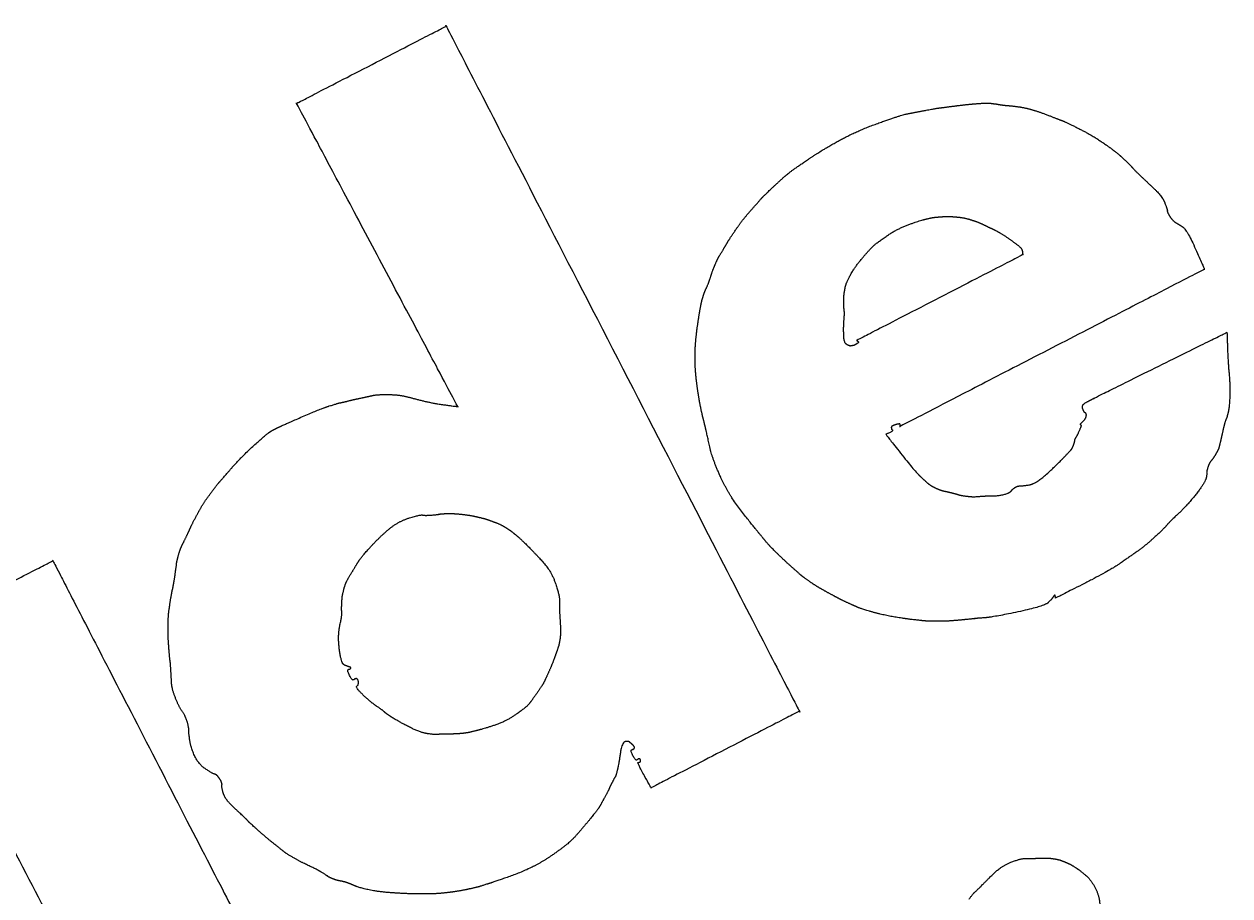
# Model space of a CAD drawing. Extents: x 2001876 to 2025694, y 804561 to 868938.
# Drawn here: x 2014555.47 to 2014586.18, y 826015.08 to 826037.27 of the extents above; entities that cross this region are included whole.
import ezdxf

# ---------------------------------------------------------------- set-up
doc = ezdxf.new("R2010")
doc.units = 0
doc.layers.add('Default', color=7, linetype='Continuous')

msp = doc.modelspace()

# ---------------------------------------------------------------- linework, layer by layer
at = {"layer": 'Default'}
for points in [[(2014566.218, 826037.22), (2014566.218, 826037.22), (2014575.214, 826019.779), (2014575.214, 826019.779)], [(2014562.439, 826035.271), (2014562.439, 826035.271), (2014566.218, 826037.22), (2014566.218, 826037.22)], [(2014566.512, 826027.534), (2014566.512, 826027.534), (2014562.407, 826035.255), (2014562.407, 826035.255)], [(2014562.407, 826035.255), (2014562.407, 826035.255), (2014562.439, 826035.271), (2014562.439, 826035.271)], [(2014578.444, 826035.08), (2014578.738, 826035.135), (2014578.822, 826035.142), (2014579.037, 826035.171)], [(2014579.037, 826035.171), (2014579.252, 826035.2), (2014579.557, 826035.235), (2014579.743, 826035.249)], [(2014579.743, 826035.249), (2014579.926, 826035.262), (2014580.048, 826035.263), (2014580.148, 826035.248)], [(2014580.148, 826035.248), (2014580.25, 826035.239), (2014580.248, 826035.233), (2014580.348, 826035.218)], [(2014580.348, 826035.218), (2014580.448, 826035.203), (2014580.617, 826035.193), (2014580.82, 826035.165)], [(2014580.82, 826035.165), (2014581.022, 826035.131), (2014581.308, 826035.043), (2014581.561, 826034.949)], [(2014577.275, 826034.769), (2014577.793, 826034.954), (2014578.15, 826035.026), (2014578.444, 826035.08)], [(2014581.561, 826034.949), (2014581.811, 826034.852), (2014582.062, 826034.752), (2014582.334, 826034.611)], [(2014575.422, 826033.818), (2014575.869, 826034.121), (2014576.758, 826034.589), (2014577.275, 826034.769)], [(2014582.334, 826034.611), (2014582.61, 826034.472), (2014582.994, 826034.224), (2014583.177, 826034.089)], [(2014583.177, 826034.089), (2014583.361, 826033.948), (2014583.405, 826033.904), (2014583.53, 826033.79)], [(2014574.518, 826033.101), (2014574.729, 826033.297), (2014574.974, 826033.516), (2014575.422, 826033.818)], [(2014583.53, 826033.79), (2014583.654, 826033.669), (2014583.749, 826033.555), (2014583.928, 826033.386)], [(2014583.928, 826033.386), (2014584.105, 826033.222), (2014584.463, 826032.874), (2014584.526, 826032.712)], [(2014574.114, 826032.683), (2014574.269, 826032.86), (2014574.309, 826032.901), (2014574.518, 826033.101)], [(2014573.596, 826032.042), (2014573.731, 826032.235), (2014573.954, 826032.508), (2014574.114, 826032.683)], [(2014584.526, 826032.712), (2014584.591, 826032.547), (2014584.58, 826032.489), (2014584.646, 826032.38)], [(2014578.455, 826032.313), (2014578.611, 826032.347), (2014578.653, 826032.354), (2014578.771, 826032.363)], [(2014578.771, 826032.363), (2014578.889, 826032.373), (2014579.019, 826032.379), (2014579.164, 826032.366)], [(2014579.164, 826032.366), (2014579.312, 826032.356), (2014579.512, 826032.316), (2014579.661, 826032.265)], [(2014584.646, 826032.38), (2014584.717, 826032.274), (2014584.848, 826032.188), (2014584.967, 826032.116)], [(2014573.269, 826031.526), (2014573.356, 826031.673), (2014573.458, 826031.843), (2014573.596, 826032.042)], [(2014577.421, 826031.867), (2014577.695, 826032.059), (2014578.298, 826032.278), (2014578.455, 826032.313)], [(2014579.661, 826032.265), (2014579.804, 826032.216), (2014579.941, 826032.148), (2014580.037, 826032.101)], [(2014580.037, 826032.101), (2014580.135, 826032.059), (2014580.144, 826032.053), (2014580.248, 826032)], [(2014584.967, 826032.116), (2014585.083, 826032.048), (2014585.531, 826031.031), (2014585.531, 826031.031)], [(2014576.784, 826031.277), (2014576.952, 826031.476), (2014577.145, 826031.678), (2014577.421, 826031.867)], [(2014580.248, 826032), (2014580.346, 826031.948), (2014580.597, 826031.78), (2014580.765, 826031.652)], [(2014573.07, 826031.157), (2014573.133, 826031.302), (2014573.181, 826031.378), (2014573.269, 826031.526)], [(2014580.765, 826031.652), (2014580.884, 826031.571), (2014580.904, 826031.402), (2014580.904, 826031.402)], [(2014572.889, 826030.654), (2014572.936, 826030.781), (2014573.007, 826031.012), (2014573.07, 826031.157)], [(2014576.407, 826030.658), (2014576.435, 826030.734), (2014576.613, 826031.071), (2014576.784, 826031.277)], [(2014580.904, 826031.402), (2014580.904, 826031.402), (2014576.673, 826029.22), (2014576.673, 826029.22)], [(2014585.531, 826031.031), (2014585.531, 826031.031), (2014577.777, 826027.031), (2014577.777, 826027.031)], [(2014572.782, 826030.405), (2014572.824, 826030.513), (2014572.836, 826030.53), (2014572.889, 826030.654)], [(2014576.369, 826030.495), (2014576.382, 826030.578), (2014576.382, 826030.578), (2014576.407, 826030.658)], [(2014572.68, 826029.989), (2014572.718, 826030.182), (2014572.747, 826030.295), (2014572.782, 826030.405)], [(2014576.344, 826030.155), (2014576.343, 826030.287), (2014576.353, 826030.415), (2014576.369, 826030.495)], [(2014572.576, 826029.229), (2014572.597, 826029.435), (2014572.648, 826029.793), (2014572.68, 826029.989)], [(2014576.35, 826029.728), (2014576.366, 826029.905), (2014576.348, 826030.029), (2014576.344, 826030.155)], [(2014576.42, 826029.115), (2014576.351, 826029.15), (2014576.336, 826029.557), (2014576.35, 826029.728)], [(2014582.689, 826027.733), (2014582.798, 826027.79), (2014586.105, 826029.424), (2014586.105, 826029.424)], [(2014586.105, 826029.424), (2014586.105, 826029.424), (2014586.13, 826028.67), (2014586.161, 826028.342)], [(2014572.559, 826028.755), (2014572.555, 826028.952), (2014572.56, 826029.021), (2014572.576, 826029.229)], [(2014576.577, 826029.088), (2014576.531, 826029.079), (2014576.492, 826029.075), (2014576.42, 826029.115)], [(2014576.707, 826029.155), (2014576.668, 826029.13), (2014576.628, 826029.099), (2014576.577, 826029.088)], [(2014576.673, 826029.22), (2014576.673, 826029.22), (2014576.737, 826029.176), (2014576.707, 826029.155)], [(2014572.608, 826028.064), (2014572.581, 826028.285), (2014572.558, 826028.56), (2014572.559, 826028.755)], [(2014572.716, 826027.439), (2014572.679, 826027.609), (2014572.64, 826027.845), (2014572.608, 826028.064)], [(2014586.161, 826028.342), (2014586.188, 826028.013), (2014586.162, 826027.478), (2014586.127, 826027.358)], [(2014563.694, 826027.671), (2014563.834, 826027.708), (2014563.913, 826027.723), (2014564.083, 826027.76)], [(2014564.083, 826027.76), (2014564.258, 826027.798), (2014564.475, 826027.844), (2014564.727, 826027.841)], [(2014564.727, 826027.841), (2014564.983, 826027.84), (2014565.31, 826027.763), (2014565.593, 826027.689)], [(2014561.986, 826027.025), (2014562.089, 826027.074), (2014563.019, 826027.482), (2014563.24, 826027.55)], [(2014563.24, 826027.55), (2014563.465, 826027.62), (2014563.552, 826027.639), (2014563.694, 826027.671)], [(2014565.593, 826027.689), (2014565.875, 826027.619), (2014566.512, 826027.534), (2014566.512, 826027.534)], [(2014572.811, 826027.038), (2014572.763, 826027.238), (2014572.753, 826027.269), (2014572.716, 826027.439)], [(2014582.43, 826027.482), (2014582.402, 826027.575), (2014582.584, 826027.679), (2014582.689, 826027.733)], [(2014582.518, 826027.282), (2014582.535, 826027.357), (2014582.458, 826027.389), (2014582.43, 826027.482)], [(2014582.374, 826027.085), (2014582.374, 826027.105), (2014582.499, 826027.21), (2014582.518, 826027.282)], [(2014586.127, 826027.358), (2014586.096, 826027.239), (2014586.088, 826027.235), (2014586.05, 826027.119)], [(2014560.754, 826025.971), (2014560.991, 826026.246), (2014561.685, 826026.875), (2014561.786, 826026.927)], [(2014561.786, 826026.927), (2014561.883, 826026.977), (2014561.883, 826026.977), (2014561.986, 826027.025)], [(2014573.201, 826025.755), (2014572.985, 826026.233), (2014572.86, 826026.843), (2014572.811, 826027.038)], [(2014577.415, 826026.829), (2014577.415, 826026.829), (2014578.176, 826025.861), (2014578.297, 826025.754)], [(2014577.587, 826026.933), (2014577.599, 826026.909), (2014577.415, 826026.829), (2014577.415, 826026.829)], [(2014577.745, 826027.092), (2014577.674, 826027.081), (2014577.547, 826027.03), (2014577.556, 826026.994)], [(2014577.556, 826026.994), (2014577.558, 826026.959), (2014577.572, 826026.951), (2014577.587, 826026.933)], [(2014577.777, 826027.031), (2014577.777, 826027.031), (2014577.782, 826027.1), (2014577.745, 826027.092)], [(2014582.274, 826026.772), (2014582.32, 826026.852), (2014582.401, 826027.053), (2014582.397, 826027.051)], [(2014582.389, 826027.057), (2014582.389, 826027.057), (2014582.376, 826027.071), (2014582.374, 826027.085)], [(2014582.397, 826027.051), (2014582.395, 826027.055), (2014582.395, 826027.055), (2014582.389, 826027.057)], [(2014586.05, 826027.119), (2014586.017, 826027.005), (2014585.975, 826026.799), (2014585.942, 826026.664)], [(2014581.984, 826026.275), (2014582.102, 826026.402), (2014582.16, 826026.458), (2014582.194, 826026.552)], [(2014582.194, 826026.552), (2014582.229, 826026.642), (2014582.226, 826026.697), (2014582.274, 826026.772)], [(2014585.942, 826026.664), (2014585.911, 826026.536), (2014585.89, 826026.448), (2014585.828, 826026.339)], [(2014581.068, 826025.541), (2014581.252, 826025.57), (2014581.865, 826026.147), (2014581.984, 826026.275)], [(2014585.828, 826026.339), (2014585.767, 826026.231), (2014585.652, 826026.095), (2014585.619, 826025.991)], [(2014560.248, 826025.367), (2014560.406, 826025.576), (2014560.514, 826025.693), (2014560.754, 826025.971)], [(2014585.619, 826025.991), (2014585.586, 826025.887), (2014585.602, 826025.865), (2014585.58, 826025.74)], [(2014574.214, 826024.277), (2014574.109, 826024.402), (2014573.416, 826025.278), (2014573.201, 826025.755)], [(2014578.297, 826025.754), (2014578.414, 826025.646), (2014578.54, 826025.532), (2014578.677, 826025.464)], [(2014585.58, 826025.74), (2014585.561, 826025.618), (2014585.109, 826025.037), (2014584.867, 826024.81)], [(2014559.831, 826024.706), (2014559.934, 826024.903), (2014560.09, 826025.157), (2014560.248, 826025.367)], [(2014578.677, 826025.464), (2014578.818, 826025.399), (2014578.971, 826025.37), (2014579.106, 826025.337)], [(2014579.106, 826025.337), (2014579.236, 826025.303), (2014579.324, 826025.271), (2014579.471, 826025.255)], [(2014580.134, 826025.259), (2014580.215, 826025.26), (2014580.525, 826025.313), (2014580.582, 826025.362)], [(2014580.582, 826025.362), (2014580.642, 826025.414), (2014580.632, 826025.424), (2014580.696, 826025.467)], [(2014580.696, 826025.467), (2014580.755, 826025.513), (2014580.877, 826025.514), (2014581.068, 826025.541)], [(2014579.471, 826025.255), (2014579.615, 826025.232), (2014579.894, 826025.258), (2014579.975, 826025.259)], [(2014579.975, 826025.259), (2014580.056, 826025.26), (2014580.056, 826025.26), (2014580.134, 826025.259)], [(2014559.591, 826024.209), (2014559.668, 826024.367), (2014559.728, 826024.51), (2014559.831, 826024.706)], [(2014564.292, 826023.963), (2014564.516, 826024.212), (2014565.003, 826024.617), (2014565.283, 826024.7)], [(2014565.283, 826024.7), (2014565.565, 826024.789), (2014565.673, 826024.758), (2014565.864, 826024.774)], [(2014565.864, 826024.774), (2014566.059, 826024.793), (2014566.016, 826024.797), (2014566.134, 826024.806)], [(2014566.134, 826024.806), (2014566.252, 826024.816), (2014566.418, 826024.81), (2014566.573, 826024.797)], [(2014566.573, 826024.797), (2014566.73, 826024.781), (2014566.944, 826024.743), (2014567.079, 826024.71)], [(2014567.079, 826024.71), (2014567.207, 826024.679), (2014567.262, 826024.662), (2014567.377, 826024.618)], [(2014584.867, 826024.81), (2014584.622, 826024.581), (2014584.518, 826024.446), (2014584.279, 826024.225)], [(2014567.377, 826024.618), (2014567.493, 826024.581), (2014567.677, 826024.492), (2014567.761, 826024.438)], [(2014567.761, 826024.438), (2014567.845, 826024.384), (2014567.845, 826024.384), (2014567.923, 826024.322)], [(2014559.398, 826023.751), (2014559.442, 826023.902), (2014559.514, 826024.052), (2014559.591, 826024.209)], [(2014567.923, 826024.322), (2014568.001, 826024.26), (2014568.152, 826024.128), (2014568.351, 826023.929)], [(2014574.416, 826024.034), (2014574.313, 826024.155), (2014574.313, 826024.155), (2014574.214, 826024.277)], [(2014584.279, 826024.225), (2014584.04, 826024.005), (2014583.695, 826023.76), (2014583.391, 826023.547)], [(2014559.32, 826023.307), (2014559.35, 826023.517), (2014559.355, 826023.596), (2014559.398, 826023.751)], [(2014563.828, 826023.335), (2014563.939, 826023.526), (2014564.067, 826023.715), (2014564.292, 826023.963)], [(2014568.351, 826023.929), (2014568.553, 826023.726), (2014568.908, 826023.316), (2014569.01, 826023.01)], [(2014575.067, 826023.408), (2014574.89, 826023.562), (2014574.524, 826023.915), (2014574.416, 826024.034)], [(2014552.418, 826021.66), (2014552.418, 826021.66), (2014556.2, 826023.611), (2014556.2, 826023.611)], [(2014556.2, 826023.611), (2014556.2, 826023.611), (2014561.758, 826012.838), (2014561.758, 826012.838)], [(2014583.391, 826023.547), (2014583.08, 826023.336), (2014581.736, 826022.658), (2014581.736, 826022.658)], [(2014559.178, 826022.492), (2014559.209, 826022.708), (2014559.292, 826023.093), (2014559.32, 826023.307)], [(2014563.598, 826022.828), (2014563.631, 826022.973), (2014563.71, 826023.147), (2014563.828, 826023.335)], [(2014575.439, 826023.103), (2014575.291, 826023.211), (2014575.237, 826023.255), (2014575.067, 826023.408)], [(2014563.558, 826022.51), (2014563.566, 826022.653), (2014563.564, 826022.687), (2014563.598, 826022.828)], [(2014569.01, 826023.01), (2014569.111, 826022.704), (2014569.094, 826022.46), (2014569.111, 826022.218)], [(2014575.967, 826022.782), (2014575.795, 826022.878), (2014575.591, 826022.997), (2014575.439, 826023.103)], [(2014576.461, 826022.53), (2014576.287, 826022.61), (2014576.137, 826022.691), (2014575.967, 826022.782)], [(2014576.996, 826022.326), (2014576.729, 826022.408), (2014576.632, 826022.455), (2014576.461, 826022.53)], [(2014581.551, 826022.542), (2014581.466, 826022.457), (2014580.168, 826022.176), (2014579.933, 826022.157)], [(2014581.703, 826022.722), (2014581.657, 826022.663), (2014581.635, 826022.626), (2014581.551, 826022.542)], [(2014581.736, 826022.658), (2014581.736, 826022.658), (2014581.729, 826022.751), (2014581.703, 826022.722)], [(2014559.135, 826022.019), (2014559.142, 826022.233), (2014559.148, 826022.282), (2014559.178, 826022.492)], [(2014563.512, 826021.975), (2014563.569, 826022.23), (2014563.549, 826022.368), (2014563.558, 826022.51)], [(2014569.111, 826022.218), (2014569.126, 826021.98), (2014569.134, 826021.718), (2014569.109, 826021.578)], [(2014578.089, 826022.112), (2014577.816, 826022.145), (2014577.268, 826022.246), (2014576.996, 826022.326)], [(2014559.167, 826021.233), (2014559.15, 826021.414), (2014559.129, 826021.812), (2014559.135, 826022.019)], [(2014563.622, 826020.957), (2014563.54, 826020.997), (2014563.452, 826021.724), (2014563.512, 826021.975)], [(2014578.636, 826022.072), (2014578.404, 826022.075), (2014578.36, 826022.082), (2014578.089, 826022.112)], [(2014579.459, 826022.113), (2014579.246, 826022.09), (2014578.864, 826022.066), (2014578.636, 826022.072)], [(2014579.933, 826022.157), (2014579.695, 826022.142), (2014579.679, 826022.134), (2014579.459, 826022.113)], [(2014557.975, 826010.887), (2014557.975, 826010.887), (2014552.418, 826021.66), (2014552.418, 826021.66)], [(2014569.035, 826021.304), (2014568.99, 826021.173), (2014568.901, 826020.938), (2014568.82, 826020.758)], [(2014569.109, 826021.578), (2014569.084, 826021.437), (2014569.078, 826021.439), (2014569.035, 826021.304)], [(2014559.202, 826020.867), (2014559.19, 826021.05), (2014559.183, 826021.052), (2014559.167, 826021.233)], [(2014559.319, 826020.124), (2014559.227, 826020.353), (2014559.214, 826020.684), (2014559.202, 826020.867)], [(2014563.782, 826020.866), (2014563.812, 826020.887), (2014563.708, 826020.92), (2014563.622, 826020.957)], [(2014563.85, 826020.574), (2014563.818, 826020.567), (2014563.693, 826020.81), (2014563.717, 826020.833)], [(2014563.717, 826020.833), (2014563.745, 826020.857), (2014563.751, 826020.845), (2014563.782, 826020.866)], [(2014568.82, 826020.758), (2014568.739, 826020.579), (2014568.652, 826020.411), (2014568.524, 826020.232)], [(2014563.915, 826020.607), (2014563.881, 826020.605), (2014563.885, 826020.587), (2014563.85, 826020.574)], [(2014563.98, 826020.482), (2014563.991, 826020.519), (2014563.952, 826020.616), (2014563.915, 826020.607)], [(2014564.436, 826019.914), (2014564.289, 826020.012), (2014563.912, 826020.375), (2014563.936, 826020.408)], [(2014563.936, 826020.408), (2014563.964, 826020.443), (2014563.974, 826020.443), (2014563.98, 826020.482)], [(2014559.628, 826019.486), (2014559.575, 826019.668), (2014559.405, 826019.898), (2014559.319, 826020.124)], [(2014568.524, 826020.232), (2014568.394, 826020.047), (2014568.26, 826019.881), (2014568.004, 826019.703)], [(2014564.722, 826019.698), (2014564.648, 826019.752), (2014564.584, 826019.816), (2014564.436, 826019.914)], [(2014575.214, 826019.779), (2014575.214, 826019.779), (2014571.436, 826017.83), (2014571.436, 826017.83)], [(2014559.682, 826019.074), (2014559.653, 826019.279), (2014559.675, 826019.305), (2014559.628, 826019.486)], [(2014564.892, 826019.586), (2014564.808, 826019.64), (2014564.8, 826019.646), (2014564.722, 826019.698)], [(2014565.765, 826019.203), (2014565.563, 826019.227), (2014564.976, 826019.533), (2014564.892, 826019.586)], [(2014568.004, 826019.703), (2014567.754, 826019.523), (2014567.138, 826019.318), (2014566.964, 826019.279)], [(2014566.178, 826019.196), (2014566.036, 826019.194), (2014565.973, 826019.177), (2014565.765, 826019.203)], [(2014566.615, 826019.212), (2014566.483, 826019.2), (2014566.32, 826019.198), (2014566.178, 826019.196)], [(2014566.964, 826019.279), (2014566.792, 826019.236), (2014566.745, 826019.227), (2014566.615, 826019.212)], [(2014560.086, 826018.31), (2014559.906, 826018.432), (2014559.707, 826018.866), (2014559.682, 826019.074)], [(2014570.774, 826019.004), (2014570.691, 826018.986), (2014570.611, 826018.408), (2014570.572, 826018.265)], [(2014570.934, 826018.953), (2014570.895, 826018.989), (2014570.856, 826019.015), (2014570.774, 826019.004)], [(2014571, 826018.823), (2014571.026, 826018.852), (2014570.975, 826018.923), (2014570.934, 826018.953)], [(2014571.071, 826018.538), (2014571.039, 826018.521), (2014570.909, 826018.772), (2014570.94, 826018.792)], [(2014570.94, 826018.792), (2014570.964, 826018.815), (2014570.976, 826018.801), (2014571, 826018.823)], [(2014571.132, 826018.569), (2014571.109, 826018.573), (2014571.103, 826018.554), (2014571.071, 826018.538)], [(2014571.165, 826018.504), (2014571.173, 826018.529), (2014571.156, 826018.561), (2014571.132, 826018.569)], [(2014560.452, 826018.048), (2014560.381, 826018.165), (2014560.267, 826018.188), (2014560.086, 826018.31)], [(2014570.572, 826018.265), (2014570.539, 826018.12), (2014570.515, 826018.108), (2014570.458, 826017.991)], [(2014571.436, 826017.83), (2014571.436, 826017.83), (2014571.08, 826018.471), (2014571.104, 826018.473)], [(2014571.104, 826018.473), (2014571.127, 826018.479), (2014571.161, 826018.482), (2014571.165, 826018.504)], [(2014560.537, 826017.703), (2014560.49, 826017.874), (2014560.52, 826017.935), (2014560.452, 826018.048)], [(2014570.458, 826017.991), (2014570.394, 826017.876), (2014570.337, 826017.729), (2014570.237, 826017.555)], [(2014561.074, 826017.08), (2014561.012, 826017.14), (2014560.584, 826017.533), (2014560.537, 826017.703)], [(2014570.237, 826017.555), (2014570.144, 826017.379), (2014570.04, 826017.223), (2014569.832, 826016.972)], [(2014561.193, 826016.957), (2014561.136, 826017.02), (2014561.136, 826017.02), (2014561.074, 826017.08)], [(2014561.857, 826016.384), (2014561.66, 826016.538), (2014561.255, 826016.897), (2014561.193, 826016.957)], [(2014569.832, 826016.972), (2014569.62, 826016.72), (2014569.327, 826016.395), (2014568.907, 826016.107)], [(2014562.35, 826016.034), (2014562.145, 826016.154), (2014562.048, 826016.232), (2014561.857, 826016.384)], [(2014568.907, 826016.107), (2014568.49, 826015.815), (2014567.484, 826015.444), (2014567.271, 826015.38)], [(2014563.054, 826015.671), (2014562.925, 826015.753), (2014562.553, 826015.919), (2014562.35, 826016.034)], [(2014579.87, 826015.356), (2014580.039, 826015.525), (2014580.352, 826015.83), (2014580.601, 826015.933)], [(2014580.601, 826015.933), (2014580.852, 826016.031), (2014581.094, 826016.028), (2014581.275, 826016.035)], [(2014581.275, 826016.035), (2014581.46, 826016.043), (2014581.574, 826016.04), (2014581.696, 826016.022)], [(2014581.696, 826016.022), (2014581.818, 826016.003), (2014581.918, 826015.967), (2014582.01, 826015.928)], [(2014582.01, 826015.928), (2014582.102, 826015.888), (2014582.131, 826015.873), (2014582.244, 826015.803)], [(2014582.244, 826015.803), (2014582.352, 826015.731), (2014582.638, 826015.495), (2014582.748, 826015.28)], [(2014563.324, 826015.514), (2014563.214, 826015.559), (2014563.187, 826015.591), (2014563.054, 826015.671)], [(2014563.7, 826015.411), (2014563.606, 826015.444), (2014563.429, 826015.47), (2014563.324, 826015.514)], [(2014563.894, 826015.332), (2014563.798, 826015.369), (2014563.794, 826015.377), (2014563.7, 826015.411)], [(2014564.797, 826015.158), (2014564.484, 826015.181), (2014563.988, 826015.288), (2014563.894, 826015.332)], [(2014565.753, 826015.129), (2014565.526, 826015.125), (2014565.111, 826015.136), (2014564.797, 826015.158)], [(2014566.211, 826015.156), (2014566.026, 826015.137), (2014565.981, 826015.134), (2014565.753, 826015.129)], [(2014566.842, 826015.261), (2014566.667, 826015.222), (2014566.389, 826015.176), (2014566.211, 826015.156)], [(2014567.271, 826015.38), (2014567.061, 826015.313), (2014567.02, 826015.302), (2014566.842, 826015.261)], [(2014579.535, 826014.994), (2014579.663, 826015.162), (2014579.701, 826015.187), (2014579.87, 826015.356)], [(2014582.748, 826015.28), (2014582.853, 826015.068), (2014582.876, 826014.696), (2014582.875, 826014.588)]]:
    msp.add_open_spline(points, degree=2, dxfattribs=at)

doc.saveas('drawing.dxf')
